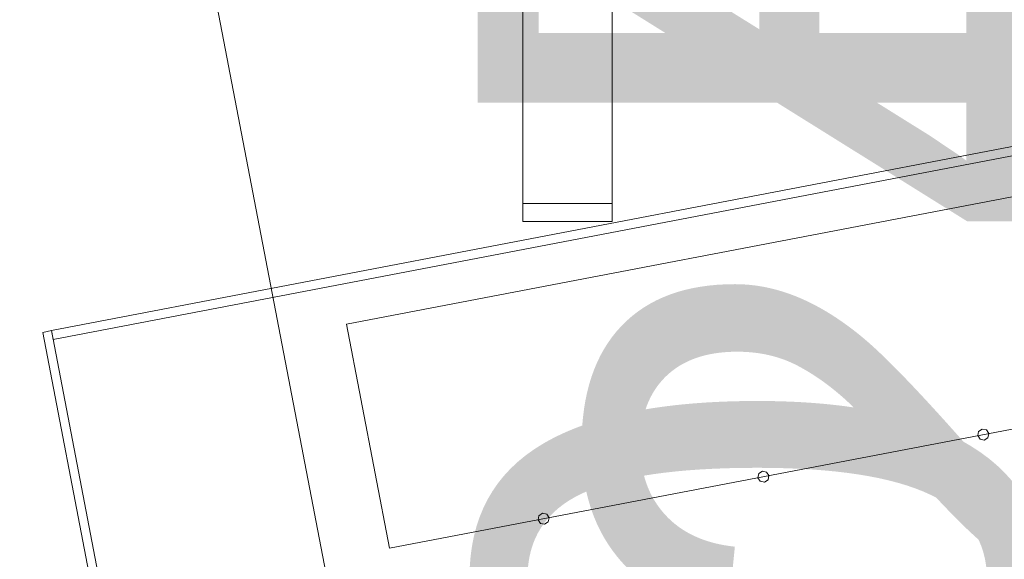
# Model space of a CAD drawing. Header units: millimetres. Extents: x -2233 to 65662, y -50530 to 6847.
# Tile 670 of 802: x 26545 to 26985, y 849 to 1090. Entities that reach past the tile are written whole.
import ezdxf

# ---------------------------------------------------------------- set-up
doc = ezdxf.new("R2010")
doc.units = ezdxf.units.MM
for name, color, linetype, lineweight in [('COTAS_P', 1, 'Continuous', 0), ('lateral_C03', 7, 'Continuous', 0), ('lateral_C05', 7, 'Continuous', 0)]:
    doc.layers.add(name, color=color, linetype=linetype, lineweight=lineweight)
doc.dimstyles.new('R19_100', dxfattribs={"dimtxt": 250, "dimasz": 150, "dimexe": 150, "dimexo": 80, "dimgap": 100, "dimtad": 1, "dimtih": 1, "dimtoh": 1, "dimdsep": 46, "dimcen": 0.09, "dimadec": 0, "dimazin": 0, "dimtfac": 1, "dimtdec": 4, "dimtofl": 0, "dimtmove": 0, "dimatfit": 3, "dimfxl": 1, "dimtolj": 1, "dimtzin": 0, "dimarcsym": 0})

# ---------------------------------------------------------------- blocks, each defined once
blk = doc.blocks.new('DIM_R32_9')
at = {"layer": 'COTAS_P'}
for p, q in [((26750.07, 1241), (27150.07, 1241)), ((27150.07, 1241), (27105.07, 1091)), ((27150.07, 0), (27150.07, 1241)), ((27150.07, 1241), (27195.07, 1091)), ((27150.07, 0), (27105.07, 150)), ((27150.07, 0), (27195.07, 150)), ((26750.07, 0), (27150.07, 0))]:
    blk.add_line(p, q, dxfattribs=at)
blk.add_text('1241 P', height=250, rotation=90, dxfattribs=at).set_placement((27050.07, 620.5))
blk = doc.blocks.new('DIM_R32_10')
at = {"layer": 'COTAS_P'}
for p, q in [((40140.5, 4243.89), (39984.7, 4259.84)), ((26530.5, 1633.89), (40140.5, 4243.89)), ((40140.5, 4243.89), (40001.65, 4171.45)), ((40310, 3360), (40140.5, 4243.89)), ((26530.5, 1633.89), (26669.34, 1706.34)), ((26700, 750), (26530.5, 1633.89)), ((26530.5, 1633.89), (26686.29, 1617.95))]:
    blk.add_line(p, q, dxfattribs=at)
blk.add_text('13858 P', height=250, rotation=10.8559, dxfattribs=at).set_placement((33316.66, 3037.1))
blk = doc.blocks.new('DIM_R32_11')
at = {"layer": 'COTAS_P'}
for p, q in [((26700, 750), (27100, 750)), ((27100, 750), (27055, 600)), ((27100, 0), (27100, 750)), ((27100, 750), (27145, 600)), ((27100, 0), (27055, 150)), ((27100, 0), (27145, 150)), ((26700, 0), (27100, 0))]:
    blk.add_line(p, q, dxfattribs=at)
blk.add_text('750 P', height=250, rotation=90, dxfattribs=at).set_placement((27000, 375))

msp = doc.modelspace()

# ---------------------------------------------------------------- linework, layer by layer
at = {"layer": 'lateral_C03'}
for p, q in [((26559.602, 951.157), (40366.023, 3598.825)), ((26560.355, 947.229), (40366.776, 3594.897)), ((26691.419, 954.035), (40149.193, 3534.843)), ((26710.629, 853.861), (40168.403, 3434.668)), ((26555.673, 950.404), (26559.602, 951.157)), ((26555.673, 950.404), (26649.843, 459.352)), ((26559.602, 951.157), (26653.771, 460.105)), ((26559.602, 951.157), (26560.355, 947.229)), ((26691.419, 954.035), (26710.629, 853.861)), ((26973.728, 906.115), (26973.342, 904.241)), ((26975.327, 907.167), (26973.728, 906.115)), ((26977.201, 906.781), (26975.327, 907.167)), ((26978.253, 905.183), (26977.201, 906.781)), ((26973.342, 904.241), (26974.394, 902.643)), ((26974.394, 902.643), (26976.268, 902.257)), ((26976.268, 902.257), (26977.866, 903.309)), ((26977.866, 903.309), (26978.253, 905.183)), ((26875.518, 887.281), (26875.132, 885.407)), ((26875.132, 885.407), (26876.184, 883.809)), ((26877.116, 888.333), (26875.518, 887.281)), ((26878.99, 887.947), (26877.116, 888.333)), ((26878.058, 883.423), (26879.656, 884.475)), ((26880.042, 886.349), (26878.99, 887.947)), ((26879.656, 884.475), (26880.042, 886.349)), ((26876.184, 883.809), (26878.058, 883.423)), ((26777.307, 868.447), (26776.921, 866.573)), ((26776.921, 866.573), (26777.973, 864.975)), ((26778.906, 869.5), (26777.307, 868.447)), ((26780.78, 869.113), (26778.906, 869.5)), ((26781.832, 867.515), (26780.78, 869.113)), ((26781.446, 865.641), (26781.832, 867.515)), ((26777.973, 864.975), (26779.847, 864.589)), ((26779.847, 864.589), (26781.446, 865.641))]:
    msp.add_line(p, q, dxfattribs=at)
at = {"layer": 'lateral_C05'}
for p, q in [((26770.067, 1196.5), (26770.067, 1008)), ((26810.067, 1008), (26810.067, 1196.5)), ((26770.067, 1008), (26810.067, 1008)), ((26770.067, 1008), (26770.067, 1000)), ((26810.067, 1000), (26810.067, 1008)), ((26770.067, 1000), (26810.067, 1000))]:
    msp.add_line(p, q, dxfattribs=at)

# ---------------------------------------------------------------- dimensions: what is measured, and where the dimension line sits
at = {"layer": 'COTAS_P'}
for p1, p2, distance, picture, middle in [((26700, 750), (40310, 3360), 900, 'DIM_R32_10', (33335.495, 2938.894)), ((26750.067, 0), (26750.067, 1241), -400, 'DIM_R32_9', (27150.067, 620.5)), ((26700, 0), (26700, 750), -400, 'DIM_R32_11', (27100, 375))]:
    dim = msp.add_aligned_dim(p1=p1, p2=p2, distance=distance, text='<> P', dimstyle='R19_100', dxfattribs=at)
    dim.commit()
    dim.dimension.update_dxf_attribs({"geometry": picture, "text_midpoint": middle})

doc.saveas('drawing.dxf')
